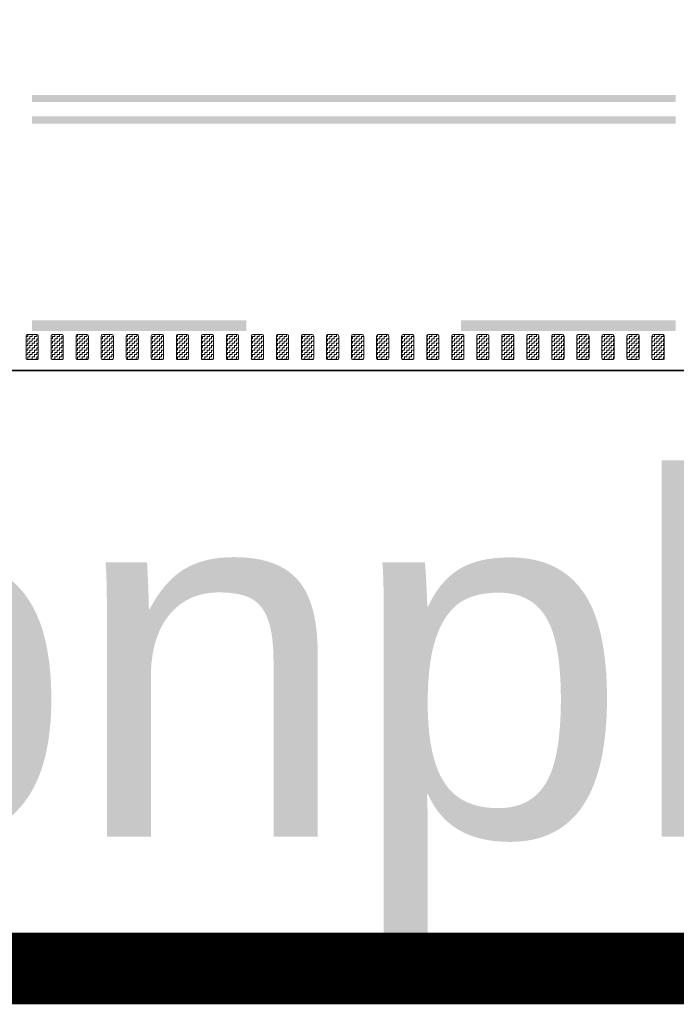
# Model space of a CAD drawing. Header units: metres. Extents: x -699 to 2316, y -1199 to 781.
# Tile 531 of 593: x 1182 to 1191, y -299 to -285. Entities that reach past the tile are written whole.
import ezdxf

# ---------------------------------------------------------------- set-up
doc = ezdxf.new("R2010")
doc.units = ezdxf.units.M
doc.linetypes.add('VW-3-3_STREEP', pattern=[6, 3, -3])
doc.linetypes.add('VW-9-3_STREEP', pattern=[12, 9, -3])
for name, color, linetype, lineweight in [('N-WA-VW-MARKERING_DYNAMISCH-G', 7, 'Continuous', 35), ('N-WE-VH-KANTVERHARDING-G', 210, 'Continuous', 35), ('N-WE-VW-MARKERING_LANGS_STREEP_33-G', 7, 'VW-3-3_STREEP', 13), ('N-WE-VW-MARKERING_LANGS_STREEP_93-G', 7, 'VW-9-3_STREEP', 13)]:
    doc.layers.add(name, color=color, linetype=linetype, lineweight=lineweight)
doc.layers.add('X-XX-AL-TEKENBLAD_VIEWPORT-G', color=7, linetype='Continuous', lineweight=18, plot=False)
doc.styles.add('ariel', font='arial.ttf')
pattern_1 = [(180, (362.03036, 0), (-0.03175, -0.03175), [0.03175, -0.03175]), (270, (361.99861, 0), (0.03175, -0.03175), [0.03175, -0.03175])]

msp = doc.modelspace()

# ---------------------------------------------------------------- hatches: boundary and pattern name
at = {"layer": 'N-WA-VW-MARKERING_DYNAMISCH-G', "lineweight": 9}
h = msp.add_hatch(dxfattribs=at)
h.set_pattern_fill('ZIGZAG', color=8, scale=0.01, angle=180, style=0)
h.set_pattern_definition(pattern_1)
edge = h.paths.add_edge_path()
edge.add_line((1181.7821, -289.3115), (1181.9121, -289.3115))
edge.add_arc((1181.9121, -289.3315), 0.02, 0, 90, ccw=False)
edge.add_line((1181.9321, -289.3315), (1181.9321, -289.6415))
edge.add_arc((1181.9121, -289.6415), 0.02, 270, 360, ccw=False)
edge.add_line((1181.9121, -289.6615), (1181.7821, -289.6615))
edge.add_arc((1181.7821, -289.6415), 0.02, 180, 270, ccw=False)
edge.add_line((1181.7621, -289.6415), (1181.7621, -289.3315))
edge.add_arc((1181.7821, -289.3315), 0.02, 90, 180, ccw=False)
h = msp.add_hatch(dxfattribs=at)
h.set_pattern_fill('ZIGZAG', color=8, scale=0.01, angle=180, style=0)
h.set_pattern_definition(pattern_1)
edge = h.paths.add_edge_path()
edge.add_line((1182.1321, -289.3115), (1182.2621, -289.3115))
edge.add_arc((1182.2621, -289.3315), 0.02, 0, 90, ccw=False)
edge.add_line((1182.2821, -289.3315), (1182.2821, -289.6415))
edge.add_arc((1182.2621, -289.6415), 0.02, 270, 360, ccw=False)
edge.add_line((1182.2621, -289.6615), (1182.1321, -289.6615))
edge.add_arc((1182.1321, -289.6415), 0.02, 180, 270, ccw=False)
edge.add_line((1182.1121, -289.6415), (1182.1121, -289.3315))
edge.add_arc((1182.1321, -289.3315), 0.02, 90, 180, ccw=False)
h = msp.add_hatch(dxfattribs=at)
h.set_pattern_fill('ZIGZAG', color=8, scale=0.01, angle=180, style=0)
h.set_pattern_definition(pattern_1)
edge = h.paths.add_edge_path()
edge.add_line((1182.4821, -289.3115), (1182.6121, -289.3115))
edge.add_arc((1182.6121, -289.3315), 0.02, 0, 90, ccw=False)
edge.add_line((1182.6321, -289.3315), (1182.6321, -289.6415))
edge.add_arc((1182.6121, -289.6415), 0.02, 270, 360, ccw=False)
edge.add_line((1182.6121, -289.6615), (1182.4821, -289.6615))
edge.add_arc((1182.4821, -289.6415), 0.02, 180, 270, ccw=False)
edge.add_line((1182.4621, -289.6415), (1182.4621, -289.3315))
edge.add_arc((1182.4821, -289.3315), 0.02, 90, 180, ccw=False)
h = msp.add_hatch(dxfattribs=at)
h.set_pattern_fill('ZIGZAG', color=8, scale=0.01, angle=180, style=0)
h.set_pattern_definition(pattern_1)
edge = h.paths.add_edge_path()
edge.add_line((1182.8321, -289.3115), (1182.9621, -289.3115))
edge.add_arc((1182.9621, -289.3315), 0.02, 0, 90, ccw=False)
edge.add_line((1182.9821, -289.3315), (1182.9821, -289.6415))
edge.add_arc((1182.9621, -289.6415), 0.02, 270, 360, ccw=False)
edge.add_line((1182.9621, -289.6615), (1182.8321, -289.6615))
edge.add_arc((1182.8321, -289.6415), 0.02, 180, 270, ccw=False)
edge.add_line((1182.8121, -289.6415), (1182.8121, -289.3315))
edge.add_arc((1182.8321, -289.3315), 0.02, 90, 180, ccw=False)
h = msp.add_hatch(dxfattribs=at)
h.set_pattern_fill('ZIGZAG', color=8, scale=0.01, angle=180, style=0)
h.set_pattern_definition(pattern_1)
edge = h.paths.add_edge_path()
edge.add_line((1183.1821, -289.3115), (1183.3121, -289.3115))
edge.add_arc((1183.3121, -289.3315), 0.02, 0, 90, ccw=False)
edge.add_line((1183.3321, -289.3315), (1183.3321, -289.6415))
edge.add_arc((1183.3121, -289.6415), 0.02, 270, 360, ccw=False)
edge.add_line((1183.3121, -289.6615), (1183.1821, -289.6615))
edge.add_arc((1183.1821, -289.6415), 0.02, 180, 270, ccw=False)
edge.add_line((1183.1621, -289.6415), (1183.1621, -289.3315))
edge.add_arc((1183.1821, -289.3315), 0.02, 90, 180, ccw=False)
h = msp.add_hatch(dxfattribs=at)
h.set_pattern_fill('ZIGZAG', color=8, scale=0.01, angle=180, style=0)
h.set_pattern_definition(pattern_1)
edge = h.paths.add_edge_path()
edge.add_line((1183.5321, -289.3115), (1183.6621, -289.3115))
edge.add_arc((1183.6621, -289.3315), 0.02, 0, 90, ccw=False)
edge.add_line((1183.6821, -289.3315), (1183.6821, -289.6415))
edge.add_arc((1183.6621, -289.6415), 0.02, 270, 360, ccw=False)
edge.add_line((1183.6621, -289.6615), (1183.5321, -289.6615))
edge.add_arc((1183.5321, -289.6415), 0.02, 180, 270, ccw=False)
edge.add_line((1183.5121, -289.6415), (1183.5121, -289.3315))
edge.add_arc((1183.5321, -289.3315), 0.02, 90, 180, ccw=False)
h = msp.add_hatch(dxfattribs=at)
h.set_pattern_fill('ZIGZAG', color=8, scale=0.01, angle=180, style=0)
h.set_pattern_definition(pattern_1)
edge = h.paths.add_edge_path()
edge.add_line((1183.8821, -289.3115), (1184.0121, -289.3115))
edge.add_arc((1184.0121, -289.3315), 0.02, 0, 90, ccw=False)
edge.add_line((1184.0321, -289.3315), (1184.0321, -289.6415))
edge.add_arc((1184.0121, -289.6415), 0.02, 270, 360, ccw=False)
edge.add_line((1184.0121, -289.6615), (1183.8821, -289.6615))
edge.add_arc((1183.8821, -289.6415), 0.02, 180, 270, ccw=False)
edge.add_line((1183.8621, -289.6415), (1183.8621, -289.3315))
edge.add_arc((1183.8821, -289.3315), 0.02, 90, 180, ccw=False)
h = msp.add_hatch(dxfattribs=at)
h.set_pattern_fill('ZIGZAG', color=8, scale=0.01, angle=180, style=0)
h.set_pattern_definition(pattern_1)
edge = h.paths.add_edge_path()
edge.add_line((1184.2321, -289.3115), (1184.3621, -289.3115))
edge.add_arc((1184.3621, -289.3315), 0.02, 0, 90, ccw=False)
edge.add_line((1184.3821, -289.3315), (1184.3821, -289.6415))
edge.add_arc((1184.3621, -289.6415), 0.02, 270, 360, ccw=False)
edge.add_line((1184.3621, -289.6615), (1184.2321, -289.6615))
edge.add_arc((1184.2321, -289.6415), 0.02, 180, 270, ccw=False)
edge.add_line((1184.2121, -289.6415), (1184.2121, -289.3315))
edge.add_arc((1184.2321, -289.3315), 0.02, 90, 180, ccw=False)
h = msp.add_hatch(dxfattribs=at)
h.set_pattern_fill('ZIGZAG', color=8, scale=0.01, angle=180, style=0)
h.set_pattern_definition(pattern_1)
edge = h.paths.add_edge_path()
edge.add_line((1184.5821, -289.3115), (1184.7121, -289.3115))
edge.add_arc((1184.7121, -289.3315), 0.02, 0, 90, ccw=False)
edge.add_line((1184.7321, -289.3315), (1184.7321, -289.6415))
edge.add_arc((1184.7121, -289.6415), 0.02, 270, 360, ccw=False)
edge.add_line((1184.7121, -289.6615), (1184.5821, -289.6615))
edge.add_arc((1184.5821, -289.6415), 0.02, 180, 270, ccw=False)
edge.add_line((1184.5621, -289.6415), (1184.5621, -289.3315))
edge.add_arc((1184.5821, -289.3315), 0.02, 90, 180, ccw=False)
h = msp.add_hatch(dxfattribs=at)
h.set_pattern_fill('ZIGZAG', color=8, scale=0.01, angle=180, style=0)
h.set_pattern_definition(pattern_1)
edge = h.paths.add_edge_path()
edge.add_line((1184.9321, -289.3115), (1185.0621, -289.3115))
edge.add_arc((1185.0621, -289.3315), 0.02, 0, 90, ccw=False)
edge.add_line((1185.0821, -289.3315), (1185.0821, -289.6415))
edge.add_arc((1185.0621, -289.6415), 0.02, 270, 360, ccw=False)
edge.add_line((1185.0621, -289.6615), (1184.9321, -289.6615))
edge.add_arc((1184.9321, -289.6415), 0.02, 180, 270, ccw=False)
edge.add_line((1184.9121, -289.6415), (1184.9121, -289.3315))
edge.add_arc((1184.9321, -289.3315), 0.02, 90, 180, ccw=False)
h = msp.add_hatch(dxfattribs=at)
h.set_pattern_fill('ZIGZAG', color=8, scale=0.01, angle=180, style=0)
h.set_pattern_definition(pattern_1)
edge = h.paths.add_edge_path()
edge.add_line((1185.2821, -289.3115), (1185.4121, -289.3115))
edge.add_arc((1185.4121, -289.3315), 0.02, 0, 90, ccw=False)
edge.add_line((1185.4321, -289.3315), (1185.4321, -289.6415))
edge.add_arc((1185.4121, -289.6415), 0.02, 270, 360, ccw=False)
edge.add_line((1185.4121, -289.6615), (1185.2821, -289.6615))
edge.add_arc((1185.2821, -289.6415), 0.02, 180, 270, ccw=False)
edge.add_line((1185.2621, -289.6415), (1185.2621, -289.3315))
edge.add_arc((1185.2821, -289.3315), 0.02, 90, 180, ccw=False)
h = msp.add_hatch(dxfattribs=at)
h.set_pattern_fill('ZIGZAG', color=8, scale=0.01, angle=180, style=0)
h.set_pattern_definition(pattern_1)
edge = h.paths.add_edge_path()
edge.add_line((1185.6321, -289.3115), (1185.7621, -289.3115))
edge.add_arc((1185.7621, -289.3315), 0.02, 0, 90, ccw=False)
edge.add_line((1185.7821, -289.3315), (1185.7821, -289.6415))
edge.add_arc((1185.7621, -289.6415), 0.02, 270, 360, ccw=False)
edge.add_line((1185.7621, -289.6615), (1185.6321, -289.6615))
edge.add_arc((1185.6321, -289.6415), 0.02, 180, 270, ccw=False)
edge.add_line((1185.6121, -289.6415), (1185.6121, -289.3315))
edge.add_arc((1185.6321, -289.3315), 0.02, 90, 180, ccw=False)
h = msp.add_hatch(dxfattribs=at)
h.set_pattern_fill('ZIGZAG', color=8, scale=0.01, angle=180, style=0)
h.set_pattern_definition(pattern_1)
edge = h.paths.add_edge_path()
edge.add_line((1185.9821, -289.3115), (1186.1121, -289.3115))
edge.add_arc((1186.1121, -289.3315), 0.02, 0, 90, ccw=False)
edge.add_line((1186.1321, -289.3315), (1186.1321, -289.6415))
edge.add_arc((1186.1121, -289.6415), 0.02, 270, 360, ccw=False)
edge.add_line((1186.1121, -289.6615), (1185.9821, -289.6615))
edge.add_arc((1185.9821, -289.6415), 0.02, 180, 270, ccw=False)
edge.add_line((1185.9621, -289.6415), (1185.9621, -289.3315))
edge.add_arc((1185.9821, -289.3315), 0.02, 90, 180, ccw=False)
h = msp.add_hatch(dxfattribs=at)
h.set_pattern_fill('ZIGZAG', color=8, scale=0.01, angle=180, style=0)
h.set_pattern_definition(pattern_1)
edge = h.paths.add_edge_path()
edge.add_line((1186.3321, -289.3115), (1186.4621, -289.3115))
edge.add_arc((1186.4621, -289.3315), 0.02, 0, 90, ccw=False)
edge.add_line((1186.4821, -289.3315), (1186.4821, -289.6415))
edge.add_arc((1186.4621, -289.6415), 0.02, 270, 360, ccw=False)
edge.add_line((1186.4621, -289.6615), (1186.3321, -289.6615))
edge.add_arc((1186.3321, -289.6415), 0.02, 180, 270, ccw=False)
edge.add_line((1186.3121, -289.6415), (1186.3121, -289.3315))
edge.add_arc((1186.3321, -289.3315), 0.02, 90, 180, ccw=False)
h = msp.add_hatch(dxfattribs=at)
h.set_pattern_fill('ZIGZAG', color=8, scale=0.01, angle=180, style=0)
h.set_pattern_definition(pattern_1)
edge = h.paths.add_edge_path()
edge.add_line((1186.6821, -289.3115), (1186.8121, -289.3115))
edge.add_arc((1186.8121, -289.3315), 0.02, 0, 90, ccw=False)
edge.add_line((1186.8321, -289.3315), (1186.8321, -289.6415))
edge.add_arc((1186.8121, -289.6415), 0.02, 270, 360, ccw=False)
edge.add_line((1186.8121, -289.6615), (1186.6821, -289.6615))
edge.add_arc((1186.6821, -289.6415), 0.02, 180, 270, ccw=False)
edge.add_line((1186.6621, -289.6415), (1186.6621, -289.3315))
edge.add_arc((1186.6821, -289.3315), 0.02, 90, 180, ccw=False)
h = msp.add_hatch(dxfattribs=at)
h.set_pattern_fill('ZIGZAG', color=8, scale=0.01, angle=180, style=0)
h.set_pattern_definition(pattern_1)
edge = h.paths.add_edge_path()
edge.add_line((1187.0321, -289.3115), (1187.1621, -289.3115))
edge.add_arc((1187.1621, -289.3315), 0.02, 0, 90, ccw=False)
edge.add_line((1187.1821, -289.3315), (1187.1821, -289.6415))
edge.add_arc((1187.1621, -289.6415), 0.02, 270, 360, ccw=False)
edge.add_line((1187.1621, -289.6615), (1187.0321, -289.6615))
edge.add_arc((1187.0321, -289.6415), 0.02, 180, 270, ccw=False)
edge.add_line((1187.0121, -289.6415), (1187.0121, -289.3315))
edge.add_arc((1187.0321, -289.3315), 0.02, 90, 180, ccw=False)
h = msp.add_hatch(dxfattribs=at)
h.set_pattern_fill('ZIGZAG', color=8, scale=0.01, angle=180, style=0)
h.set_pattern_definition(pattern_1)
edge = h.paths.add_edge_path()
edge.add_line((1187.3821, -289.3115), (1187.5121, -289.3115))
edge.add_arc((1187.5121, -289.3315), 0.02, 0, 90, ccw=False)
edge.add_line((1187.5321, -289.3315), (1187.5321, -289.6415))
edge.add_arc((1187.5121, -289.6415), 0.02, 270, 360, ccw=False)
edge.add_line((1187.5121, -289.6615), (1187.3821, -289.6615))
edge.add_arc((1187.3821, -289.6415), 0.02, 180, 270, ccw=False)
edge.add_line((1187.3621, -289.6415), (1187.3621, -289.3315))
edge.add_arc((1187.3821, -289.3315), 0.02, 90, 180, ccw=False)
h = msp.add_hatch(dxfattribs=at)
h.set_pattern_fill('ZIGZAG', color=8, scale=0.01, angle=180, style=0)
h.set_pattern_definition(pattern_1)
edge = h.paths.add_edge_path()
edge.add_line((1187.7321, -289.3115), (1187.8621, -289.3115))
edge.add_arc((1187.8621, -289.3315), 0.02, 0, 90, ccw=False)
edge.add_line((1187.8821, -289.3315), (1187.8821, -289.6415))
edge.add_arc((1187.8621, -289.6415), 0.02, 270, 360, ccw=False)
edge.add_line((1187.8621, -289.6615), (1187.7321, -289.6615))
edge.add_arc((1187.7321, -289.6415), 0.02, 180, 270, ccw=False)
edge.add_line((1187.7121, -289.6415), (1187.7121, -289.3315))
edge.add_arc((1187.7321, -289.3315), 0.02, 90, 180, ccw=False)
h = msp.add_hatch(dxfattribs=at)
h.set_pattern_fill('ZIGZAG', color=8, scale=0.01, angle=180, style=0)
h.set_pattern_definition(pattern_1)
edge = h.paths.add_edge_path()
edge.add_line((1188.0821, -289.3115), (1188.2121, -289.3115))
edge.add_arc((1188.2121, -289.3315), 0.02, 0, 90, ccw=False)
edge.add_line((1188.2321, -289.3315), (1188.2321, -289.6415))
edge.add_arc((1188.2121, -289.6415), 0.02, 270, 360, ccw=False)
edge.add_line((1188.2121, -289.6615), (1188.0821, -289.6615))
edge.add_arc((1188.0821, -289.6415), 0.02, 180, 270, ccw=False)
edge.add_line((1188.0621, -289.6415), (1188.0621, -289.3315))
edge.add_arc((1188.0821, -289.3315), 0.02, 90, 180, ccw=False)
h = msp.add_hatch(dxfattribs=at)
h.set_pattern_fill('ZIGZAG', color=8, scale=0.01, angle=180, style=0)
h.set_pattern_definition(pattern_1)
edge = h.paths.add_edge_path()
edge.add_line((1188.4321, -289.3115), (1188.5621, -289.3115))
edge.add_arc((1188.5621, -289.3315), 0.02, 0, 90, ccw=False)
edge.add_line((1188.5821, -289.3315), (1188.5821, -289.6415))
edge.add_arc((1188.5621, -289.6415), 0.02, 270, 360, ccw=False)
edge.add_line((1188.5621, -289.6615), (1188.4321, -289.6615))
edge.add_arc((1188.4321, -289.6415), 0.02, 180, 270, ccw=False)
edge.add_line((1188.4121, -289.6415), (1188.4121, -289.3315))
edge.add_arc((1188.4321, -289.3315), 0.02, 90, 180, ccw=False)
h = msp.add_hatch(dxfattribs=at)
h.set_pattern_fill('ZIGZAG', color=8, scale=0.01, angle=180, style=0)
h.set_pattern_definition(pattern_1)
edge = h.paths.add_edge_path()
edge.add_line((1188.7821, -289.3115), (1188.9121, -289.3115))
edge.add_arc((1188.9121, -289.3315), 0.02, 0, 90, ccw=False)
edge.add_line((1188.9321, -289.3315), (1188.9321, -289.6415))
edge.add_arc((1188.9121, -289.6415), 0.02, 270, 360, ccw=False)
edge.add_line((1188.9121, -289.6615), (1188.7821, -289.6615))
edge.add_arc((1188.7821, -289.6415), 0.02, 180, 270, ccw=False)
edge.add_line((1188.7621, -289.6415), (1188.7621, -289.3315))
edge.add_arc((1188.7821, -289.3315), 0.02, 90, 180, ccw=False)
h = msp.add_hatch(dxfattribs=at)
h.set_pattern_fill('ZIGZAG', color=8, scale=0.01, angle=180, style=0)
h.set_pattern_definition(pattern_1)
edge = h.paths.add_edge_path()
edge.add_line((1189.1321, -289.3115), (1189.2621, -289.3115))
edge.add_arc((1189.2621, -289.3315), 0.02, 0, 90, ccw=False)
edge.add_line((1189.2821, -289.3315), (1189.2821, -289.6415))
edge.add_arc((1189.2621, -289.6415), 0.02, 270, 360, ccw=False)
edge.add_line((1189.2621, -289.6615), (1189.1321, -289.6615))
edge.add_arc((1189.1321, -289.6415), 0.02, 180, 270, ccw=False)
edge.add_line((1189.1121, -289.6415), (1189.1121, -289.3315))
edge.add_arc((1189.1321, -289.3315), 0.02, 90, 180, ccw=False)
h = msp.add_hatch(dxfattribs=at)
h.set_pattern_fill('ZIGZAG', color=8, scale=0.01, angle=180, style=0)
h.set_pattern_definition(pattern_1)
edge = h.paths.add_edge_path()
edge.add_line((1189.4821, -289.3115), (1189.6121, -289.3115))
edge.add_arc((1189.6121, -289.3315), 0.02, 0, 90, ccw=False)
edge.add_line((1189.6321, -289.3315), (1189.6321, -289.6415))
edge.add_arc((1189.6121, -289.6415), 0.02, 270, 360, ccw=False)
edge.add_line((1189.6121, -289.6615), (1189.4821, -289.6615))
edge.add_arc((1189.4821, -289.6415), 0.02, 180, 270, ccw=False)
edge.add_line((1189.4621, -289.6415), (1189.4621, -289.3315))
edge.add_arc((1189.4821, -289.3315), 0.02, 90, 180, ccw=False)
h = msp.add_hatch(dxfattribs=at)
h.set_pattern_fill('ZIGZAG', color=8, scale=0.01, angle=180, style=0)
h.set_pattern_definition(pattern_1)
edge = h.paths.add_edge_path()
edge.add_line((1189.8321, -289.3115), (1189.9621, -289.3115))
edge.add_arc((1189.9621, -289.3315), 0.02, 0, 90, ccw=False)
edge.add_line((1189.9821, -289.3315), (1189.9821, -289.6415))
edge.add_arc((1189.9621, -289.6415), 0.02, 270, 360, ccw=False)
edge.add_line((1189.9621, -289.6615), (1189.8321, -289.6615))
edge.add_arc((1189.8321, -289.6415), 0.02, 180, 270, ccw=False)
edge.add_line((1189.8121, -289.6415), (1189.8121, -289.3315))
edge.add_arc((1189.8321, -289.3315), 0.02, 90, 180, ccw=False)
h = msp.add_hatch(dxfattribs=at)
h.set_pattern_fill('ZIGZAG', color=8, scale=0.01, angle=180, style=0)
h.set_pattern_definition(pattern_1)
edge = h.paths.add_edge_path()
edge.add_line((1190.1821, -289.3115), (1190.3121, -289.3115))
edge.add_arc((1190.3121, -289.3315), 0.02, 0, 90, ccw=False)
edge.add_line((1190.3321, -289.3315), (1190.3321, -289.6415))
edge.add_arc((1190.3121, -289.6415), 0.02, 270, 360, ccw=False)
edge.add_line((1190.3121, -289.6615), (1190.1821, -289.6615))
edge.add_arc((1190.1821, -289.6415), 0.02, 180, 270, ccw=False)
edge.add_line((1190.1621, -289.6415), (1190.1621, -289.3315))
edge.add_arc((1190.1821, -289.3315), 0.02, 90, 180, ccw=False)
h = msp.add_hatch(dxfattribs=at)
h.set_pattern_fill('ZIGZAG', color=8, scale=0.01, angle=180, style=0)
h.set_pattern_definition(pattern_1)
edge = h.paths.add_edge_path()
edge.add_line((1190.5321, -289.3115), (1190.6621, -289.3115))
edge.add_arc((1190.6621, -289.3315), 0.02, 0, 90, ccw=False)
edge.add_line((1190.6821, -289.3315), (1190.6821, -289.6415))
edge.add_arc((1190.6621, -289.6415), 0.02, 270, 360, ccw=False)
edge.add_line((1190.6621, -289.6615), (1190.5321, -289.6615))
edge.add_arc((1190.5321, -289.6415), 0.02, 180, 270, ccw=False)
edge.add_line((1190.5121, -289.6415), (1190.5121, -289.3315))
edge.add_arc((1190.5321, -289.3315), 0.02, 90, 180, ccw=False)

# ---------------------------------------------------------------- linework, layer by layer
at = {"layer": 'N-WA-VW-MARKERING_DYNAMISCH-G', "color": 8, "lineweight": 9}
for points in [[(1181.7821, -289.3115), (1181.9121, -289.3115, -0.4142136), (1181.9321, -289.3315), (1181.9321, -289.6415, -0.4142136), (1181.9121, -289.6615), (1181.7821, -289.6615, -0.4142136), (1181.7621, -289.6415), (1181.7621, -289.3315, -0.4142136)], [(1182.1321, -289.3115), (1182.2621, -289.3115, -0.4142136), (1182.2821, -289.3315), (1182.2821, -289.6415, -0.4142136), (1182.2621, -289.6615), (1182.1321, -289.6615, -0.4142136), (1182.1121, -289.6415), (1182.1121, -289.3315, -0.4142136)], [(1182.4821, -289.3115), (1182.6121, -289.3115, -0.4142136), (1182.6321, -289.3315), (1182.6321, -289.6415, -0.4142136), (1182.6121, -289.6615), (1182.4821, -289.6615, -0.4142136), (1182.4621, -289.6415), (1182.4621, -289.3315, -0.4142136)], [(1182.8321, -289.3115), (1182.9621, -289.3115, -0.4142136), (1182.9821, -289.3315), (1182.9821, -289.6415, -0.4142136), (1182.9621, -289.6615), (1182.8321, -289.6615, -0.4142136), (1182.8121, -289.6415), (1182.8121, -289.3315, -0.4142136)], [(1183.1821, -289.3115), (1183.3121, -289.3115, -0.4142136), (1183.3321, -289.3315), (1183.3321, -289.6415, -0.4142136), (1183.3121, -289.6615), (1183.1821, -289.6615, -0.4142136), (1183.1621, -289.6415), (1183.1621, -289.3315, -0.4142136)], [(1183.5321, -289.3115), (1183.6621, -289.3115, -0.4142136), (1183.6821, -289.3315), (1183.6821, -289.6415, -0.4142136), (1183.6621, -289.6615), (1183.5321, -289.6615, -0.4142136), (1183.5121, -289.6415), (1183.5121, -289.3315, -0.4142136)], [(1183.8821, -289.3115), (1184.0121, -289.3115, -0.4142136), (1184.0321, -289.3315), (1184.0321, -289.6415, -0.4142136), (1184.0121, -289.6615), (1183.8821, -289.6615, -0.4142136), (1183.8621, -289.6415), (1183.8621, -289.3315, -0.4142136)], [(1184.2321, -289.3115), (1184.3621, -289.3115, -0.4142136), (1184.3821, -289.3315), (1184.3821, -289.6415, -0.4142136), (1184.3621, -289.6615), (1184.2321, -289.6615, -0.4142136), (1184.2121, -289.6415), (1184.2121, -289.3315, -0.4142136)], [(1184.5821, -289.3115), (1184.7121, -289.3115, -0.4142136), (1184.7321, -289.3315), (1184.7321, -289.6415, -0.4142136), (1184.7121, -289.6615), (1184.5821, -289.6615, -0.4142136), (1184.5621, -289.6415), (1184.5621, -289.3315, -0.4142136)], [(1184.9321, -289.3115), (1185.0621, -289.3115, -0.4142136), (1185.0821, -289.3315), (1185.0821, -289.6415, -0.4142136), (1185.0621, -289.6615), (1184.9321, -289.6615, -0.4142136), (1184.9121, -289.6415), (1184.9121, -289.3315, -0.4142136)], [(1185.2821, -289.3115), (1185.4121, -289.3115, -0.4142136), (1185.4321, -289.3315), (1185.4321, -289.6415, -0.4142136), (1185.4121, -289.6615), (1185.2821, -289.6615, -0.4142136), (1185.2621, -289.6415), (1185.2621, -289.3315, -0.4142136)], [(1185.6321, -289.3115), (1185.7621, -289.3115, -0.4142136), (1185.7821, -289.3315), (1185.7821, -289.6415, -0.4142136), (1185.7621, -289.6615), (1185.6321, -289.6615, -0.4142136), (1185.6121, -289.6415), (1185.6121, -289.3315, -0.4142136)], [(1185.9821, -289.3115), (1186.1121, -289.3115, -0.4142136), (1186.1321, -289.3315), (1186.1321, -289.6415, -0.4142136), (1186.1121, -289.6615), (1185.9821, -289.6615, -0.4142136), (1185.9621, -289.6415), (1185.9621, -289.3315, -0.4142136)], [(1186.3321, -289.3115), (1186.4621, -289.3115, -0.4142136), (1186.4821, -289.3315), (1186.4821, -289.6415, -0.4142136), (1186.4621, -289.6615), (1186.3321, -289.6615, -0.4142136), (1186.3121, -289.6415), (1186.3121, -289.3315, -0.4142136)], [(1186.6821, -289.3115), (1186.8121, -289.3115, -0.4142136), (1186.8321, -289.3315), (1186.8321, -289.6415, -0.4142136), (1186.8121, -289.6615), (1186.6821, -289.6615, -0.4142136), (1186.6621, -289.6415), (1186.6621, -289.3315, -0.4142136)], [(1187.0321, -289.3115), (1187.1621, -289.3115, -0.4142136), (1187.1821, -289.3315), (1187.1821, -289.6415, -0.4142136), (1187.1621, -289.6615), (1187.0321, -289.6615, -0.4142136), (1187.0121, -289.6415), (1187.0121, -289.3315, -0.4142136)], [(1187.3821, -289.3115), (1187.5121, -289.3115, -0.4142136), (1187.5321, -289.3315), (1187.5321, -289.6415, -0.4142136), (1187.5121, -289.6615), (1187.3821, -289.6615, -0.4142136), (1187.3621, -289.6415), (1187.3621, -289.3315, -0.4142136)], [(1187.7321, -289.3115), (1187.8621, -289.3115, -0.4142136), (1187.8821, -289.3315), (1187.8821, -289.6415, -0.4142136), (1187.8621, -289.6615), (1187.7321, -289.6615, -0.4142136), (1187.7121, -289.6415), (1187.7121, -289.3315, -0.4142136)], [(1188.0821, -289.3115), (1188.2121, -289.3115, -0.4142136), (1188.2321, -289.3315), (1188.2321, -289.6415, -0.4142136), (1188.2121, -289.6615), (1188.0821, -289.6615, -0.4142136), (1188.0621, -289.6415), (1188.0621, -289.3315, -0.4142136)], [(1188.4321, -289.3115), (1188.5621, -289.3115, -0.4142136), (1188.5821, -289.3315), (1188.5821, -289.6415, -0.4142136), (1188.5621, -289.6615), (1188.4321, -289.6615, -0.4142136), (1188.4121, -289.6415), (1188.4121, -289.3315, -0.4142136)], [(1188.7821, -289.3115), (1188.9121, -289.3115, -0.4142136), (1188.9321, -289.3315), (1188.9321, -289.6415, -0.4142136), (1188.9121, -289.6615), (1188.7821, -289.6615, -0.4142136), (1188.7621, -289.6415), (1188.7621, -289.3315, -0.4142136)], [(1189.1321, -289.3115), (1189.2621, -289.3115, -0.4142136), (1189.2821, -289.3315), (1189.2821, -289.6415, -0.4142136), (1189.2621, -289.6615), (1189.1321, -289.6615, -0.4142136), (1189.1121, -289.6415), (1189.1121, -289.3315, -0.4142136)], [(1189.4821, -289.3115), (1189.6121, -289.3115, -0.4142136), (1189.6321, -289.3315), (1189.6321, -289.6415, -0.4142136), (1189.6121, -289.6615), (1189.4821, -289.6615, -0.4142136), (1189.4621, -289.6415), (1189.4621, -289.3315, -0.4142136)], [(1189.8321, -289.3115), (1189.9621, -289.3115, -0.4142136), (1189.9821, -289.3315), (1189.9821, -289.6415, -0.4142136), (1189.9621, -289.6615), (1189.8321, -289.6615, -0.4142136), (1189.8121, -289.6415), (1189.8121, -289.3315, -0.4142136)], [(1190.1821, -289.3115), (1190.3121, -289.3115, -0.4142136), (1190.3321, -289.3315), (1190.3321, -289.6415, -0.4142136), (1190.3121, -289.6615), (1190.1821, -289.6615, -0.4142136), (1190.1621, -289.6415), (1190.1621, -289.3315, -0.4142136)], [(1190.5321, -289.3115), (1190.6621, -289.3115, -0.4142136), (1190.6821, -289.3315), (1190.6821, -289.6415, -0.4142136), (1190.6621, -289.6615), (1190.5321, -289.6615, -0.4142136), (1190.5121, -289.6415), (1190.5121, -289.3315, -0.4142136)]]:
    msp.add_lwpolyline(points, format="xyb", close=True, dxfattribs=at)
at = {"layer": 'N-WE-VH-KANTVERHARDING-G'}
msp.add_line((1120.0994, -289.8115), (1215.2624, -289.8115), dxfattribs=at)
at = {"layer": 'N-WE-VW-MARKERING_LANGS_STREEP_33-G', "color": 253, "linetype": 'Continuous'}
for points in [[(1181.842, -289.2615), (1184.842, -289.2615), (1181.842, -289.1115), (1184.842, -289.1115)], [(1187.842, -289.2615), (1190.842, -289.2615), (1187.842, -289.1115), (1190.842, -289.1115)]]:
    msp.add_solid(points, dxfattribs=at)
at = {"layer": 'N-WE-VW-MARKERING_LANGS_STREEP_93-G', "color": 253, "linetype": 'Continuous'}
for points in [[(1181.842, -285.9615), (1190.842, -285.9615), (1181.842, -286.0615), (1190.842, -286.0615)], [(1181.842, -286.3615), (1190.842, -286.3615), (1181.842, -286.2615), (1190.842, -286.2615)]]:
    msp.add_solid(points, dxfattribs=at)
at = {"layer": 'X-XX-AL-TEKENBLAD_VIEWPORT-G', "color": 3, "const_width": 1}
msp.add_lwpolyline([(1113.6885, -298.1762), (1219.9582, -298.1762), (1219.9582, -172.9742), (1113.6885, -172.9742)], close=True, dxfattribs=at)

# ---------------------------------------------------------------- texts
at = {"layer": 'X-XX-AL-TEKENBLAD_VIEWPORT-G', "color": 3, "style": 'ariel'}
msp.add_text('A+B halte met perronplaten', height=5, dxfattribs=at).set_placement((1120.0994, -296.3342))

doc.saveas('drawing.dxf')
